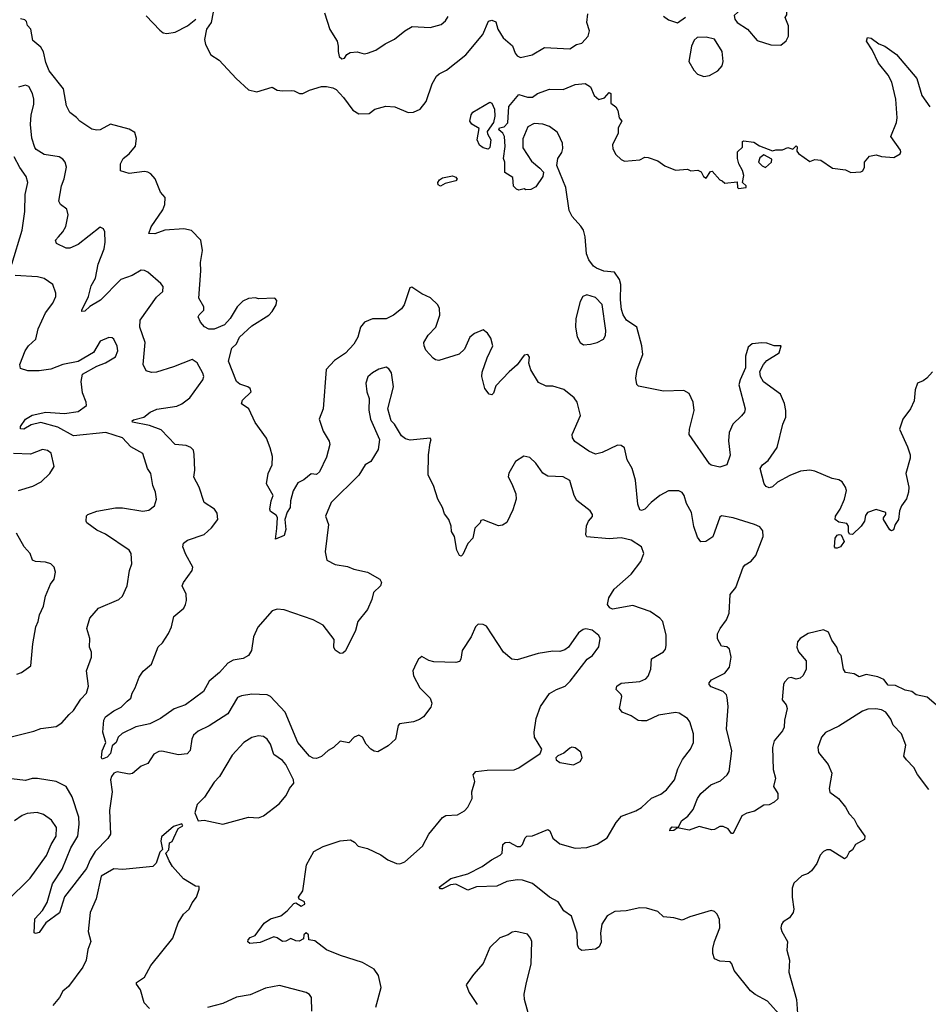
# Model space of a CAD drawing. Extents: x 2293139 to 2515392, y 824115 to 1006937.
# Tile 258 of 417: x 2357411 to 2362751, y 953726 to 959511. Entities that reach past the tile are written whole.
import ezdxf

# ---------------------------------------------------------------- set-up
doc = ezdxf.new("R2010")
doc.units = 0

msp = doc.modelspace()

# ---------------------------------------------------------------- linework, layer by layer
at = {"layer": '0CON10XD'}
for points in [[(2361885, 959362.5), (2361915, 959387.5), (2361930, 959415), (2361928.8, 959475), (2361910, 959525), (2361919.3, 959540.7), (2361920, 959575), (2361906.2, 959605), (2361845, 959655.8), (2361825, 959663.8), (2361815, 959661.2), (2361766.7, 959625), (2361715, 959596.7), (2361675, 959593.8), (2361610, 959535), (2361613.3, 959515), (2361626.7, 959495), (2361688.8, 959455), (2361745, 959388), (2361825, 959363.3), (2361885, 959362.5)], [(2358549.2, 959555), (2358535.6, 959495), (2358509.2, 959455), (2358497.5, 959395), (2358504, 959365), (2358534, 959305), (2358582.7, 959272.7), (2358684, 959165), (2358755, 959100), (2358805, 959086.7), (2358895, 959113.8), (2358925, 959096.2), (2358955, 959094), (2359006.1, 959096.1), (2359025, 959093.3), (2359055, 959077.5), (2359075, 959076.7), (2359115, 959096.7), (2359185, 959119.4), (2359215, 959119.1), (2359251.8, 959111.8), (2359271.1, 959101.1), (2359314.4, 959055), (2359369.1, 958979.1), (2359405, 958957.5), (2359465, 958960.8), (2359497.5, 958985), (2359562.9, 959002.9), (2359615, 958998.8), (2359695, 958965.7), (2359725, 958968.6), (2359764.5, 958985.5), (2359799.4, 959030.6), (2359834.3, 959135), (2359861.3, 959178.7), (2359876.9, 959193.1), (2359920, 959215), (2360032.5, 959305), (2360132.9, 959425), (2360166.9, 959503.1), (2360185, 959508.1), (2360209.5, 959499.5), (2360221.5, 959455), (2360252.2, 959405), (2360307.9, 959357.9), (2360324, 959314), (2360335, 959298.8), (2360355, 959289.2), (2360423.8, 959305), (2360495, 959347.9), (2360645, 959340), (2360682.5, 959365), (2360715, 959373.8), (2360751.4, 959415), (2360760, 959445), (2360744.5, 959494.5), (2360750.5, 959545)], [(2359202, 959552), (2359234.4, 959454.4), (2359276, 959385), (2359283.8, 959355), (2359282, 959325), (2359289.2, 959295), (2359305, 959281.4), (2359320, 959285), (2359333.8, 959306.2), (2359352.5, 959317.5), (2359395, 959322), (2359435, 959310), (2359455, 959314), (2359505, 959332.9), (2359559.8, 959370.2), (2359613.1, 959396.9), (2359675, 959446), (2359718.3, 959471.7), (2359824.1, 959465.9), (2359887.6, 959482.4), (2359914, 959505), (2359930.2, 959529.8)], [(2360287.9, 957442.1), (2360209.5, 957360.5), (2360195, 957317.5), (2360185, 957307.5), (2360170.5, 957310.5), (2360144.2, 957345), (2360127.5, 957415), (2360129.1, 957440.9), (2360158, 957525), (2360191.4, 957595), (2360179.7, 957639.7), (2360159.7, 957669.7), (2360135, 957688.8), (2360085, 957667.5), (2360056.7, 957645), (2360025, 957576.2), (2359993.2, 957546.8), (2359875, 957509.4), (2359855, 957512), (2359842.1, 957522.1), (2359798.8, 957568.8), (2359788, 957595), (2359787.1, 957615), (2359811.7, 957658.3), (2359857.1, 957705), (2359880, 957775), (2359878.1, 957815), (2359868.6, 957835), (2359825, 957877.8), (2359775, 957901.4), (2359715, 957940), (2359704, 957935), (2359671.1, 957835), (2359655, 957813.1), (2359607.1, 957775), (2359565, 957752.7), (2359485, 957753.8), (2359438.1, 957735), (2359413.8, 957705), (2359399.2, 957645), (2359375.4, 957605), (2359325, 957552.1), (2359261.3, 957508.7), (2359212.5, 957455), (2359195.6, 957225), (2359171.4, 957165), (2359194.2, 957094.2), (2359230, 957035), (2359234, 957015), (2359215, 956940), (2359173.3, 956855), (2359155, 956840), (2359125, 956843.3), (2359082, 956808), (2359045, 956790), (2359017.6, 956742.4), (2359002.1, 956685), (2359001.2, 956645), (2358983, 956617), (2358970, 956575), (2358975.4, 956515), (2358965, 956481.2), (2358915, 956460), (2358921.7, 956521.7), (2358927, 956587), (2358919.3, 956599.3), (2358885, 956622.5), (2358881.2, 956635), (2358888.8, 956685), (2358901.2, 956715), (2358862.3, 956785), (2358870.6, 956845), (2358895.8, 956895), (2358896.5, 956945), (2358883.3, 956995), (2358862.1, 957052.1), (2358794.4, 957144.4), (2358757.1, 957225), (2358713.8, 957255), (2358720, 957275), (2358771.2, 957325), (2358766, 957345), (2358752.5, 957355), (2358705, 957369.2), (2358686, 957385), (2358638, 957505), (2358658.3, 957581.7), (2358685, 957607.5), (2358703.8, 957645), (2358775, 957712), (2358875, 957774.3), (2358895, 957795.8), (2358917.5, 957835), (2358921.9, 957861.9), (2358910, 957875), (2358815, 957872.1), (2358796.4, 957876.4), (2358755, 957873.6), (2358722.9, 957857.1), (2358690, 957825), (2358648.1, 957755), (2358615, 957719.2), (2358553.6, 957693.6), (2358523.6, 957693.6), (2358497, 957707), (2358473.3, 957735), (2358460, 957765), (2358465, 957777.5), (2358493.3, 957805), (2358493.3, 957825), (2358464.3, 957875), (2358476.5, 958035), (2358474.6, 958085), (2358485.4, 958155), (2358476.7, 958216.7), (2358421.7, 958271.7), (2358375, 958282.9), (2358265, 958274), (2358205, 958253.8), (2358170, 958255), (2358184.2, 958295), (2358253.3, 958395), (2358264.4, 958425), (2358265.7, 958465.7), (2358238.8, 958498.8), (2358206.6, 958576.6), (2358181.2, 958605), (2358165, 958615.8), (2358145, 958619.2), (2358055, 958607.5), (2358003.6, 958623.6), (2358003.8, 958665), (2358018.8, 958695), (2358055, 958724), (2358092.1, 958767.9), (2358097.2, 958812.8), (2358088, 958848), (2358055, 958867.6), (2357945, 958897.7), (2357885, 958864.5), (2357865, 958861.9), (2357835, 958868.6), (2357765, 958914.3), (2357745, 958937.5), (2357706, 958965), (2357685.7, 959005), (2357669.2, 959105), (2357585, 959211.4), (2357565, 959258.8), (2357551.7, 959321.7), (2357535, 959350), (2357489.1, 959389.1), (2357476.7, 959455), (2357457.5, 959477.5), (2357450.7, 959500.7), (2357440.7, 959510.7), (2357415, 959516.7)], [(2358155, 959534), (2358235, 959448.8), (2358254.4, 959434.4), (2358275, 959429.2), (2358325, 959437.5), (2358398, 959475), (2358446.7, 959515)], [(2361195, 959531.2), (2361225, 959510), (2361277, 959493), (2361323.6, 959526.4)], [(2361653, 957183), (2361601.9, 957135), (2361580.9, 957085), (2361576.4, 957036.4), (2361586.8, 956953.2), (2361566.2, 956895), (2361525, 956882), (2361475, 956894.3), (2361465, 956902), (2361346.2, 957075), (2361347.1, 957105), (2361375.4, 957215), (2361369.6, 957265), (2361346.4, 957315), (2361315, 957333.2), (2361195, 957328.9), (2361047.5, 957357.5), (2361037.8, 957367.8), (2361031.8, 957405), (2361040, 957455), (2361072.7, 957545), (2361067.5, 957595), (2361037.8, 957705), (2360976.6, 957746.6), (2360956.9, 957776.9), (2360948.1, 957808.1), (2360941.4, 957865), (2360944.8, 957955), (2360936.1, 957985), (2360907.3, 958027.3), (2360845, 958033.1), (2360801, 958051), (2360783.4, 958063.4), (2360755, 958100.4), (2360741.9, 958135), (2360734.3, 958235), (2360724, 958274), (2360709, 958299), (2360657.8, 958355), (2360640.3, 958390.3), (2360621.2, 958525), (2360567.9, 958655), (2360572.9, 958695), (2360598.1, 958731.9), (2360604, 958755), (2360601.8, 958785), (2360577.6, 958837.6), (2360569.9, 958849.9), (2360525, 958883.3), (2360485, 958897.8), (2360435, 958901.5), (2360397.4, 958882.6), (2360368.5, 958811.5), (2360368.5, 958758.5), (2360419.5, 958679.5), (2360467.9, 958637.9), (2360488.6, 958615), (2360485, 958590), (2360445, 958530), (2360415, 958514), (2360385, 958512.5), (2360375, 958517.5), (2360345, 958510), (2360330, 958515), (2360313, 958533), (2360310, 958585), (2360263, 958613), (2360262.5, 958675), (2360253.8, 958695), (2360263.6, 958766.4), (2360260, 958825), (2360250.6, 958845), (2360226.9, 958865), (2360230.8, 958875), (2360257.4, 958882.6), (2360280, 958905), (2360285, 959001.2), (2360345, 959072.5), (2360395, 959056.5), (2360425, 959056.5), (2360455, 959077.5), (2360525, 959102.5), (2360605, 959101.9), (2360675, 959130), (2360735, 959135.6), (2360765, 959116), (2360788.1, 959065), (2360815, 959042), (2360848.3, 959051.7), (2360875, 959082.5), (2360885, 959077.5), (2360885, 959020), (2360915, 959000), (2360927, 958977), (2360933.8, 958935), (2360950, 958915), (2360928, 958875), (2360928, 958845), (2360894.5, 958775.5), (2360897.5, 958752.5), (2360915, 958719.2), (2360945, 958690), (2360965, 958680.8), (2361055, 958688), (2361085, 958703.8), (2361105, 958702), (2361161.7, 958681.7), (2361201.7, 958651.7), (2361265, 958627.5), (2361335, 958632.5), (2361355, 958622.5), (2361397, 958627), (2361416.4, 958616.4), (2361430.7, 958590.7), (2361445, 958580), (2361470.7, 958619.3), (2361481.7, 958621.7), (2361525, 958570), (2361540, 958565), (2361555, 958550), (2361628.3, 958558.3), (2361630, 958525), (2361635, 958520), (2361680, 958525), (2361680, 958535), (2361660, 958555), (2361667.5, 958595), (2361660, 958625), (2361636.7, 958665), (2361630, 958695), (2361630, 958735), (2361658.3, 958761.7), (2361660, 958795), (2361665, 958800), (2361725, 958792.5), (2361759.3, 958769.3), (2361835, 958740), (2361855, 958747.5), (2361895, 958747.5), (2361925, 958760), (2361955, 958750), (2361975, 958770), (2361980, 958765), (2361978.3, 958738.3), (2361987.5, 958725), (2362055, 958677.5), (2362085, 958690), (2362120, 958685), (2362188.3, 958638.3), (2362265, 958630), (2362295, 958612.5), (2362355, 958617.5), (2362366.4, 958623.6), (2362376.7, 958645), (2362376.7, 958675), (2362405, 958710), (2362445, 958717.5), (2362475, 958707.5), (2362547.7, 958702.3), (2362585, 958722.5), (2362590, 958735), (2362586.7, 958745), (2362530, 958825), (2362563.4, 958906.6), (2362568.9, 958935), (2362559.4, 959045), (2362536.7, 959145), (2362514.7, 959184.7), (2362459.2, 959255), (2362421.2, 959335), (2362387.5, 959385), (2362393.6, 959406.4), (2362415, 959403.3), (2362460.3, 959370.3), (2362495.8, 959355.8), (2362565, 959305.8), (2362684.4, 959165), (2362713.1, 959065), (2362759.8, 958999.8)], [(2361431.7, 959178.3), (2361465, 959183.8), (2361515, 959210), (2361539.5, 959240.5), (2361546, 959265), (2361538.8, 959325), (2361495, 959396.2), (2361445, 959408.8), (2361393, 959407), (2361375, 959390), (2361358.8, 959355), (2361342.9, 959265), (2361372.9, 959215), (2361395, 959191.4), (2361431.7, 959178.3)], [(2358042.9, 955507.1), (2358065.2, 955524.8), (2358072.5, 955555), (2358090.8, 955585), (2358112.6, 955647.4), (2358137, 955683), (2358185.8, 955724.2), (2358224.3, 955825.7), (2358250.3, 955849.7), (2358286, 955905), (2358302.5, 955945), (2358316.7, 956005), (2358375, 956053.8), (2358386, 956075), (2358391.7, 956098.3), (2358390, 956135), (2358366, 956185), (2358372.9, 956205), (2358425.7, 956274.3), (2358428.8, 956295), (2358388.3, 956368.3), (2358370, 956415), (2358374, 956435), (2358397, 956453), (2358495, 956486.9), (2358537.5, 956525), (2358576.2, 956575), (2358571.7, 956611.7), (2358556.2, 956635), (2358496, 956675), (2358465.6, 956765), (2358435, 956823.8), (2358440.5, 956865), (2358437.1, 956957.1), (2358432, 956982), (2358417.3, 956997.3), (2358388.9, 957008.9), (2358325, 957015.8), (2358242.3, 957102.3), (2358175, 957127.1), (2358075, 957147.5), (2358072, 957155), (2358079.7, 957160.3), (2358140, 957175), (2358177.5, 957205), (2358217.5, 957222.5), (2358335, 957240), (2358365, 957253.5), (2358410.5, 957289.5), (2358487.3, 957395), (2358492.8, 957415), (2358488.1, 957435), (2358454.5, 957495), (2358425, 957515.3), (2358315, 957471.3), (2358215, 957441.2), (2358185, 957439.3), (2358155, 957448.9), (2358137.3, 957485), (2358148.2, 957615), (2358116.9, 957705), (2358120, 957745), (2358215, 957881.5), (2358252.7, 957915), (2358253.5, 957943.5), (2358240.7, 957960.7), (2358165, 958027.5), (2358145, 958038), (2358125, 958040), (2358072.4, 958007.6), (2358004.7, 957985.3), (2357886.2, 957863.8), (2357823.2, 957826.8), (2357795, 957799.4), (2357777, 957797), (2357776, 957805), (2357816.2, 957885), (2357832.2, 957947.8), (2357857.4, 957992.6), (2357872, 958075), (2357907.7, 958165), (2357913.3, 958205), (2357911.2, 958265), (2357903, 958283), (2357885, 958292.5), (2357755, 958190), (2357705, 958168), (2357685, 958168), (2357627, 958197), (2357622.5, 958215), (2357638.8, 958235), (2357665.4, 958264.6), (2357683.3, 958296.7), (2357696.5, 958365), (2357688, 958398), (2357652, 958425), (2357641.4, 958445), (2357656.5, 958535), (2357673.4, 958576.6), (2357685.5, 958645), (2357677.5, 958675), (2357665, 958692), (2357643.3, 958705), (2357555, 958718.5), (2357508.2, 958748.2), (2357500.1, 958760.1), (2357481.8, 958815), (2357474.8, 958895), (2357478.3, 958951.7), (2357493.9, 959013.9), (2357494.7, 959045), (2357487.2, 959077.2), (2357465, 959118), (2357445, 959125.6), (2357405, 959113.8)], [(2360165, 958750), (2360135, 958757.5), (2360113.8, 958773.8), (2360098.8, 958805), (2360111.7, 958871.7), (2360067.7, 958897.7), (2360056.2, 958915), (2360065, 958952.5), (2360075, 958968), (2360175, 959027.5), (2360185, 959020), (2360200.6, 958985), (2360204.4, 958945), (2360195, 958906.7), (2360158, 958855), (2360159.7, 958839.7), (2360180, 958805), (2360175, 958760), (2360165, 958750)], [(2357365.4, 958075), (2357425.5, 958275), (2357441.8, 958385), (2357443.8, 958485), (2357458.8, 958555), (2357450.2, 958590.2), (2357412.1, 958642.1), (2357378.8, 958705)], [(2361795, 958642.5), (2361830, 958675), (2361831.7, 958691.7), (2361785, 958716.7), (2361760.7, 958699.3), (2361753.3, 958675), (2361775, 958652.5), (2361795, 958642.5)], [(2359885, 958534), (2359870.8, 958540.8), (2359868.8, 958555), (2359878.8, 958571.2), (2359895, 958581.2), (2359955, 958594), (2359975, 958586.2), (2359981.2, 958575), (2359975, 958564.3), (2359911.7, 958548.3), (2359885, 958534)], [(2357315, 955286), (2357495, 955330.9), (2357535, 955346.2), (2357625, 955358.9), (2357659.5, 955380.5), (2357701.2, 955428.8), (2357728.1, 955451.9), (2357770.2, 955519.8), (2357804, 955555), (2357815.8, 955595), (2357804, 955685), (2357833.3, 955765), (2357833.3, 955795), (2357821.2, 955825), (2357823.3, 955875), (2357806.2, 955935), (2357823.3, 955995), (2357875, 956053.3), (2357993.8, 956105), (2358015.6, 956125), (2358043.5, 956185), (2358055.7, 956274.3), (2358070, 956315), (2358065.9, 956374.1), (2358055, 956394), (2357915, 956487.8), (2357865, 956511.4), (2357806.7, 956555), (2357801.2, 956565), (2357804.1, 956595.9), (2357812.5, 956605), (2357865, 956624.3), (2357975, 956642.5), (2358015, 956643.3), (2358135, 956623.1), (2358170.2, 956629.8), (2358203.1, 956655), (2358214.5, 956695), (2358209.4, 956735), (2358193.1, 956775), (2358182.5, 956845), (2358162.9, 956875), (2358135, 956962), (2358065, 957002.5), (2358015, 957054.5), (2357916.8, 957086.8), (2357726.8, 957066.8), (2357635, 957118.1), (2357535, 957144.8), (2357478.7, 957131.3), (2357436.2, 957105), (2357415, 957107.5), (2357415, 957121.4), (2357445.3, 957165), (2357485, 957187.6), (2357564.4, 957205.6), (2357675, 957197.6), (2357755, 957208.9), (2357803.8, 957245), (2357802, 957265), (2357779.4, 957319.4), (2357772.9, 957385), (2357781.2, 957428.8), (2357865, 957476.2), (2357915.5, 957494.5), (2357975, 957531.2), (2357987.5, 957565), (2357985, 957592.5), (2357963.8, 957635), (2357955, 957642), (2357935, 957643.8), (2357885, 957623.3), (2357844.2, 957555.8), (2357755, 957503.8), (2357665, 957486.2), (2357595, 957458.5), (2357525, 957447.5), (2357458.6, 957448.6), (2357415, 957462), (2357412.5, 957485), (2357443.1, 957565), (2357462.9, 957595), (2357506.9, 957635), (2357520.6, 957695), (2357562, 957788), (2357605.7, 957845), (2357624.2, 957885), (2357624.1, 957904.1), (2357606.2, 957955), (2357555, 957990.6), (2357515, 957999.5), (2357385, 958009.1)], [(2360725, 957600), (2360765, 957604.4), (2360805, 957614.4), (2360842.5, 957635), (2360853.3, 957655), (2360856.2, 957685), (2360835, 957838.8), (2360795, 957879.2), (2360744.4, 957895.6), (2360721.2, 957885), (2360704.3, 957855), (2360678.6, 957755), (2360678.1, 957705), (2360687.3, 957647.3), (2360705, 957613.8), (2360725, 957600)], [(2362775, 957442.5), (2362742.5, 957405), (2362720.7, 957389.3), (2362687.5, 957375), (2362673.9, 957336.1), (2362667.7, 957272.3), (2362646.7, 957225), (2362602, 957165), (2362582, 957105), (2362629.3, 957000.7), (2362644, 956955), (2362643.8, 956935), (2362618.6, 956845), (2362635.6, 956765), (2362634.3, 956735), (2362623, 956697), (2362593.8, 956655), (2362581.2, 956625), (2362575.9, 956574.1), (2362556.7, 956545), (2362546.1, 956513.9), (2362535, 956507.5), (2362523.9, 956513.9), (2362487.5, 956575), (2362486.7, 956585), (2362502, 956605), (2362501.2, 956615), (2362445, 956633.3), (2362394.1, 956615.9), (2362382.7, 956597.3), (2362376.7, 956565), (2362355.8, 956535), (2362305, 956485.8), (2362288.6, 956488.6), (2362282.2, 956502.2), (2362282, 956535), (2362271.7, 956551.7), (2362225, 956558.8), (2362204, 956575), (2362206, 956595), (2362232.2, 956635), (2362258.9, 956695), (2362270, 956745), (2362264.5, 956764.5), (2362243.8, 956795), (2362225, 956808), (2362185, 956815.7), (2362085, 956859.4), (2362055, 956864.4), (2362000.7, 956859.3), (2361937, 956833), (2361865.6, 956794.4), (2361835, 956766.2), (2361815, 956761.2), (2361798.3, 956768.3), (2361786.2, 956785), (2361762.5, 956875), (2361776.2, 956895), (2361809.4, 956920.6), (2361862.2, 956997.8), (2361895.3, 957135), (2361913.2, 957175), (2361914.6, 957215), (2361906.7, 957256.7), (2361881.9, 957311.9), (2361783.2, 957383.2), (2361764.6, 957415), (2361760.4, 957445), (2361781.5, 957485), (2361801.5, 957508.5), (2361875, 957554.5), (2361885.3, 957595), (2361845.3, 957594.7), (2361801.1, 957611.1), (2361773.4, 957613.4), (2361715, 957607.6), (2361691.9, 957588.1), (2361677.3, 957535), (2361676.7, 957465), (2361644.4, 957395), (2361638.1, 957365), (2361675.3, 957225), (2361671.5, 957205), (2361653, 957183)], [(2362798, 955485), (2362745, 955530), (2362680, 955545), (2362653.3, 955563.3), (2362615, 955572.7), (2362558.9, 955598.9), (2362515, 955601.9), (2362489.2, 955635), (2362455, 955650.5), (2362385, 955663.8), (2362345, 955650), (2362315, 955668), (2362265, 955676), (2362252.9, 955695), (2362238.8, 955775), (2362223.5, 955793.5), (2362214.2, 955825), (2362184, 955865), (2362165, 955912.5), (2362135.9, 955925.9), (2362045, 955905.6), (2361998, 955875), (2361981.4, 955855), (2361978, 955825), (2361987.3, 955797.3), (2362032.5, 955745), (2362033.3, 955695), (2362015, 955657.5), (2361997.3, 955642.7), (2361975, 955636.7), (2361945, 955646.2), (2361928.3, 955641.7), (2361905, 955618.8), (2361900, 955605), (2361891.2, 955515), (2361915.7, 955485.7), (2361920.8, 955465), (2361906, 955395), (2361904.4, 955355), (2361895, 955333.8), (2361845.7, 955275), (2361835.7, 955235), (2361838.8, 955105), (2361852.5, 955055), (2361842, 955005), (2361866.2, 954965), (2361865.8, 954934.2), (2361845.8, 954914.2), (2361815, 954898.8), (2361785, 954896.2), (2361729.5, 954860.5), (2361685, 954848.8), (2361655, 954833.3), (2361605, 954730), (2361595, 954730), (2361575, 954756.7), (2361545, 954771.2), (2361525, 954770), (2361495, 954752.5), (2361478.3, 954751.7), (2361405, 954770), (2361345, 954750), (2361276.4, 954763.6), (2361255, 954746.7), (2361232.5, 954745), (2361233.3, 954755), (2361245, 954768), (2361282.5, 954767.5), (2361300.6, 954805), (2361338.5, 954831.5), (2361369.4, 954870.6), (2361395, 954936.2), (2361414.2, 954965), (2361472.5, 955015), (2361530.4, 955039.6), (2361568.5, 955075), (2361580, 955095), (2361595.6, 955215), (2361564.6, 955345), (2361574.5, 955475), (2361569.5, 955529.5), (2361564.4, 955545), (2361545, 955564.4), (2361475, 955590.8), (2361463.3, 955605), (2361464, 955616), (2361477.3, 955632.7), (2361555, 955672.5), (2361582.4, 955707.6), (2361591.5, 955765), (2361582.1, 955812.1), (2361567.3, 955827.3), (2361535, 955831.2), (2361513, 955873), (2361512.7, 955902.7), (2361527.3, 955935), (2361565.7, 955984.3), (2361581.6, 956025), (2361586.3, 956133.7), (2361620, 956175), (2361662, 956295), (2361675, 956309.2), (2361710.5, 956329.5), (2361736.4, 956363.6), (2361779.6, 956475), (2361777.7, 956507.7), (2361760.8, 956530.8), (2361730, 956545), (2361605, 956585.3), (2361535, 956596.2), (2361525, 956587.5), (2361485, 956473.8), (2361443.9, 956446.1), (2361415, 956443.3), (2361395, 956470), (2361372.7, 956532.7), (2361360, 956615), (2361329.3, 956669.3), (2361317.1, 956715), (2361304.2, 956734.2), (2361285, 956742.5), (2361225, 956743.5), (2361172.5, 956715), (2361122.2, 956675), (2361085, 956635.5), (2361065, 956628.1), (2361055, 956631.2), (2361043.8, 956663.8), (2361029.5, 956805), (2361010, 956875), (2360981.4, 956925), (2360965.7, 956995.7), (2360945, 957010), (2360925, 957011.9), (2360835, 956968), (2360795, 956958), (2360755, 956976), (2360673.9, 957033.9), (2360660.6, 957055), (2360658.1, 957075), (2360706.9, 957185), (2360687.5, 957265), (2360669.1, 957289.1), (2360608.5, 957338.5), (2360545, 957358), (2360505, 957357.1), (2360460.2, 957380.2), (2360415, 957453.3), (2360403, 957493), (2360407.7, 957527.7), (2360397.5, 957545), (2360375, 957540), (2360335, 957483.8), (2360287.9, 957442.1)], [(2361890.3, 953650.3), (2361806.2, 953745), (2361733.8, 953783.8), (2361705.5, 953805.5), (2361610.8, 953925), (2361596, 953965), (2361586.7, 953975), (2361525, 953978.8), (2361494.4, 953994.4), (2361484.5, 954024.5), (2361484.5, 954054.5), (2361493.8, 954095), (2361526.5, 954175), (2361523.1, 954225), (2361510, 954255), (2361495, 954272), (2361475, 954278), (2361435, 954265.7), (2361349.5, 954240.5), (2361305, 954220.8), (2361255, 954234.2), (2361195, 954240), (2361161.3, 954271.3), (2361095, 954291.1), (2361055, 954292.2), (2360975, 954276.2), (2360908.3, 954271.7), (2360863.9, 954246.1), (2360832, 954198), (2360824.5, 954145), (2360828.8, 954091.2), (2360816.8, 954063.2), (2360795, 954050.8), (2360715, 954042.9), (2360697.1, 954055), (2360688.9, 954075), (2360686.7, 954145), (2360654.3, 954244.3), (2360609.4, 954275), (2360575, 954328.8), (2360525, 954356), (2360425.5, 954435.5), (2360365.5, 954455.5), (2360335, 954457.5), (2360275, 954447.5), (2360215, 954420.8), (2360096, 954416), (2360045, 954396), (2359975, 954432.8), (2359942.5, 954427.5), (2359895, 954403.8), (2359884, 954404), (2359876.7, 954415), (2359945, 954465.3), (2360045, 954491.9), (2360128.6, 954535), (2360184.2, 954575.8), (2360235, 954601.9), (2360247.5, 954615), (2360251.4, 954665), (2360265, 954677.5), (2360288.3, 954678.3), (2360335, 954653.8), (2360355, 954654), (2360365.8, 954665), (2360381.2, 954705), (2360392.5, 954715), (2360425, 954716), (2360515, 954753.3), (2360526.2, 954745), (2360545, 954702), (2360585, 954670), (2360675, 954643.1), (2360745, 954646.9), (2360805, 954668.1), (2360864, 954705), (2360916.7, 954795), (2360948.9, 954831.1), (2361032.5, 954862.5), (2361065, 954883.1), (2361125, 954937.1), (2361179.3, 954960.7), (2361213, 954987), (2361259.4, 955045), (2361279.8, 955110.2), (2361305.5, 955165), (2361352.5, 955225), (2361370.8, 955265), (2361370.8, 955315), (2361349.2, 955385), (2361335, 955406), (2361287.2, 955437.2), (2361265, 955441.1), (2361165.6, 955425.6), (2361095, 955392.5), (2361065, 955390.9), (2361045, 955394.5), (2361005, 955420.6), (2360952.7, 955442.7), (2360935.8, 955465), (2360949.4, 955535), (2360946.8, 955546.8), (2360917.3, 955575), (2360920, 955595), (2360945, 955612.1), (2361055, 955623.3), (2361091.5, 955638.5), (2361105.3, 955654.7), (2361120.9, 955695), (2361123.6, 955756.4), (2361195, 955798), (2361206.8, 955813.2), (2361211.4, 955835), (2361210, 955895), (2361190, 955975), (2361172.9, 955995), (2361117.1, 956035), (2361015, 956069.6), (2360895, 956048), (2360880, 956055), (2360866.2, 956075), (2360874, 956115), (2360905.7, 956165), (2361005, 956254.3), (2361061.2, 956328.8), (2361078.8, 956375), (2361066, 956415), (2361005, 956454), (2360945, 956467.5), (2360875, 956461.1), (2360743.3, 956473.3), (2360738.8, 956485), (2360743, 956537), (2360754.3, 956565.7), (2360777.1, 956592.9), (2360778, 956605), (2360764, 956625), (2360685.5, 956685.5), (2360670.6, 956715), (2360644.1, 956804.1), (2360605.7, 956825.7), (2360515, 956829.4), (2360485, 956846), (2360445.4, 956905.4), (2360409.1, 956939.1), (2360373.2, 956946.8), (2360324.2, 956915), (2360285, 956846.7), (2360282, 956825), (2360304, 956785), (2360326, 956725), (2360328.8, 956695), (2360309.5, 956630.5), (2360273.6, 956556.4), (2360249.5, 956540.5), (2360225, 956538), (2360135, 956572.5), (2360121.7, 956568.3), (2360117.5, 956555), (2360085.8, 956524.2), (2360074, 956465), (2360045, 956433.3), (2360015, 956370), (2360005, 956360), (2359995, 956362.5), (2359980, 956395), (2359966.9, 956475), (2359949.2, 956505), (2359947.1, 956535), (2359933.9, 956573.9), (2359908.3, 956608.3), (2359895.9, 956645.9), (2359869.2, 956695), (2359842.2, 956775), (2359811.8, 956835), (2359814.5, 956955), (2359824, 957025), (2359830, 957045), (2359823.3, 957053.3), (2359705, 957040.6), (2359679.1, 957049.1), (2359655.6, 957065.6), (2359613.3, 957135), (2359594.3, 957154.3), (2359574.2, 957225), (2359608.6, 957355), (2359596.3, 957436.3), (2359579.7, 957459.7), (2359565, 957468.8), (2359522.7, 957457.3), (2359485, 957436.2), (2359457.7, 957412.3), (2359446.1, 957376.1), (2359452, 957325), (2359465.9, 957285.9), (2359463.6, 957216.4), (2359473.8, 957165), (2359526, 957045), (2359518.6, 956985), (2359475, 956916.2), (2359441.2, 956895), (2359404.3, 956835), (2359241.5, 956675), (2359207.5, 956595), (2359225.5, 956545.5), (2359205.5, 956385), (2359216.3, 956336.3), (2359265, 956309.4), (2359337.6, 956297.6), (2359375, 956283.1), (2359455, 956265.8), (2359527.5, 956225), (2359536.7, 956205), (2359532.5, 956185), (2359490, 956145), (2359480, 956105), (2359454.3, 956045), (2359399.2, 955975), (2359385, 955923.3), (2359325, 955803.3), (2359310.7, 955789.3), (2359295, 955786.7), (2359266.1, 955806.1), (2359256.7, 955825), (2359259.1, 955869.1), (2359194.4, 955954.4), (2359135, 955985.6), (2358965, 956043.1), (2358925, 956048.2), (2358895, 956038.9), (2358811.7, 955941.7), (2358786.2, 955885), (2358773.3, 955805), (2358755, 955775.7), (2358725, 955757.8), (2358665, 955747.3), (2358635, 955730), (2358584.6, 955675), (2358524.4, 955625), (2358492, 955565), (2358385.7, 955485), (2358318.6, 955461.4), (2358238.8, 955405), (2358176.7, 955375), (2358093.3, 955356.7), (2358013.4, 955316.6), (2357990, 955295), (2357978.8, 955265), (2357955.6, 955244.4), (2357945, 955200), (2357925, 955177.5), (2357895, 955167.5), (2357891.2, 955175), (2357896.2, 955215), (2357916.9, 955265), (2357900.7, 955325), (2357905.3, 955395), (2357916.4, 955415), (2357965, 955450.3), (2358008.5, 955471.5), (2358042.9, 955507.1)], [(2357405, 956744.4), (2357488.7, 956771.3), (2357536.7, 956795), (2357588, 956845), (2357613.8, 956886.2), (2357595.7, 956965), (2357575, 956980), (2357545, 956985.6), (2357475, 956959.1), (2357375, 956961.7)], [(2357395, 955666.2), (2357422.5, 955675), (2357475.8, 955714.2), (2357488.1, 955845), (2357506.4, 955945), (2357519.6, 955975), (2357526.7, 956015), (2357551.8, 956065), (2357562.1, 956125), (2357592.7, 956195), (2357614.4, 956225), (2357622.5, 956265), (2357614.2, 956295), (2357595, 956314.2), (2357563.2, 956323.2), (2357505, 956327.5), (2357485.8, 956335.8), (2357472, 956375), (2357438, 956415), (2357393.3, 956495)], [(2362215, 956405.6), (2362205, 956406.2), (2362200.6, 956415), (2362204.5, 956465.5), (2362215, 956482.5), (2362227.1, 956487.1), (2362238.8, 956485), (2362255.6, 956445.6), (2362235, 956414.5), (2362215, 956405.6)], [(2359534.4, 954604.4), (2359575.6, 954575.6), (2359625, 954554), (2359645, 954552), (2359675, 954563.8), (2359778, 954655), (2359816.2, 954725), (2359895, 954823.3), (2359915, 954836.2), (2359985, 954838.8), (2360025, 954863.3), (2360045.8, 954884.2), (2360070, 954935), (2360069.2, 954975), (2360085.8, 955035), (2360076.2, 955075), (2360092.5, 955095), (2360157.7, 955102.3), (2360316.8, 955103.2), (2360343.8, 955115), (2360470, 955200), (2360480, 955225), (2360435.8, 955295), (2360434.3, 955325), (2360447.1, 955405), (2360471.5, 955475), (2360525, 955551.9), (2360565, 955575.7), (2360617.5, 955595), (2360646.7, 955625), (2360746.1, 955753.9), (2360776.7, 955775), (2360813.9, 955826.1), (2360823.3, 955875), (2360814.1, 955894.1), (2360775, 955924), (2360737.7, 955932.3), (2360721.7, 955928.3), (2360695, 955909.2), (2360635.8, 955825), (2360615, 955809.2), (2360585, 955800), (2360545, 955800.6), (2360457.7, 955787.7), (2360335, 955750), (2360303.8, 955755), (2360255, 955796), (2360155, 955947.5), (2360135, 955957.8), (2360105, 955958.8), (2360090, 955945), (2360063.8, 955885), (2360010.8, 955805), (2360004, 955755), (2359995, 955741.2), (2359974.1, 955734.1), (2359845, 955737.5), (2359815, 955745.7), (2359775, 955768.9), (2359755, 955754.3), (2359741.1, 955728.9), (2359722.1, 955685), (2359725, 955656.7), (2359762.2, 955585), (2359824.3, 955525), (2359832.9, 955495), (2359827.6, 955472.4), (2359785, 955416), (2359760.6, 955399.4), (2359725, 955385.5), (2359643.8, 955375), (2359635.8, 955364.2), (2359620, 955285), (2359576.2, 955245), (2359515, 955210), (2359495, 955212.9), (2359474.5, 955224.5), (2359448, 955255), (2359425, 955296.7), (2359405, 955307.1), (2359377.1, 955295), (2359345, 955262.9), (2359295, 955272.5), (2359255.8, 955234.2), (2359225, 955217.7), (2359185, 955182.2), (2359155, 955170.9), (2359135, 955173.3), (2359114.5, 955185), (2359045.6, 955265), (2358971.9, 955441.9), (2358885, 955534.2), (2358866.1, 955543.9), (2358775, 955549.4), (2358715, 955539.2), (2358692.1, 955527.9), (2358635, 955432.5), (2358525, 955362.5), (2358459.8, 955330.2), (2358432.2, 955307.8), (2358421.9, 955285), (2358412.4, 955217.6), (2358395, 955197.5), (2358345, 955191.8), (2358245.6, 955214.4), (2358228, 955212), (2358199.2, 955195), (2358165, 955142), (2358125, 955126), (2358075, 955083.1), (2358055, 955078.9), (2357985, 955091.5), (2357964.4, 955085), (2357950.6, 955065), (2357945.7, 955044.3), (2357954.3, 954975), (2357938.5, 954865), (2357945.5, 954725), (2357929.6, 954700.4), (2357855, 954623.5), (2357824.8, 954575.2), (2357803.9, 954525), (2357675, 954358.1), (2357645, 954262.9), (2357565.8, 954205), (2357525, 954148.6), (2357505, 954142), (2357496.1, 954146.1), (2357500.9, 954229.1), (2357545, 954277.5), (2357573.3, 954325), (2357604.6, 954435), (2357660.4, 954519.6), (2357712.7, 954645), (2357752.9, 954715), (2357761.2, 954785), (2357758.3, 954825), (2357720, 954945), (2357685, 955006.9), (2357625, 955034.6), (2357515, 955053.1), (2357485, 955052.3), (2357445, 955041.8), (2357295, 955059.1)], [(2362755, 954988.6), (2362686.6, 955076.6), (2362665, 955118), (2362622.1, 955162.1), (2362608, 955185), (2362618.8, 955248.8), (2362593.3, 955315), (2362545.4, 955365.4), (2362530.9, 955400.9), (2362501.9, 955441.9), (2362475, 955457.2), (2362441.7, 955461.7), (2362395, 955460), (2362365, 955448.6), (2362225, 955359.6), (2362146.9, 955323.1), (2362123.3, 955295), (2362102.2, 955235), (2362106.6, 955206.6), (2362162.5, 955135), (2362183.8, 955085), (2362168.8, 954995), (2362171.7, 954971.7), (2362222.5, 954935), (2362264.4, 954885), (2362285, 954846.2), (2362315, 954813.3), (2362334.5, 954774.5), (2362377.5, 954715), (2362376.7, 954695), (2362323.3, 954665), (2362306.4, 954633.6), (2362285, 954620), (2362270.7, 954589.3), (2362259.3, 954580.7), (2362175, 954632.9), (2362155, 954633.1), (2362135, 954624.3), (2362115, 954602), (2362095, 954554.2), (2362065, 954511.4), (2362045.4, 954494.6), (2362008.3, 954481.7), (2361961.3, 954438.7), (2361951.2, 954408.8), (2361950, 954355), (2361960.8, 954285), (2361957.5, 954265), (2361936.2, 954235), (2361898.7, 954211.3), (2361887.5, 954195), (2361884.4, 954175), (2361889.2, 954155), (2361922.5, 954095), (2361919.4, 954045), (2361935.6, 953985), (2361931.9, 953915), (2361977.1, 953755), (2361984, 953645)], [(2358605, 954784.3), (2358755, 954825.8), (2358815, 954821.9), (2358845, 954833.3), (2358936.2, 954905), (2358977, 954953), (2358996.7, 954993.3), (2359022.9, 955025), (2359021.1, 955045), (2358975, 955135.6), (2358955, 955158.9), (2358904.6, 955194.6), (2358884.6, 955254.6), (2358864.6, 955284.6), (2358845, 955298.9), (2358815.6, 955304.4), (2358775, 955294.3), (2358728.6, 955265), (2358660.2, 955189.8), (2358585, 955063.8), (2358555, 955031.2), (2358497.3, 954942.7), (2358455, 954900), (2358441.2, 954851.2), (2358460, 954805), (2358495, 954808.8), (2358605, 954784.3)], [(2360665, 955133.3), (2360705, 955153.3), (2360716.7, 955175), (2360708.3, 955208.3), (2360675, 955233.3), (2360656.4, 955236.4), (2360645, 955231.2), (2360608.8, 955201.2), (2360573.9, 955186.1), (2360562.5, 955175), (2360563.6, 955163.6), (2360585, 955147.5), (2360665, 955133.3)], [(2357335, 954332.7), (2357473, 954467), (2357569.3, 954600.7), (2357596.2, 954665), (2357625.4, 954715), (2357627.5, 954765), (2357597.4, 954807.4), (2357552.1, 954842.1), (2357514.1, 954854.1), (2357455, 954847.5), (2357425, 954836), (2357381.2, 954805)], [(2358175, 953702.5), (2358142.5, 953735), (2358121.7, 953811.7), (2358096.7, 953845), (2358097.5, 953855), (2358145, 953886.2), (2358181.2, 953955), (2358312, 954115), (2358342.9, 954205), (2358374.2, 954255), (2358408, 954285), (2358425, 954323.3), (2358450, 954355), (2358466.4, 954403.6), (2358465, 954417.5), (2358445, 954420), (2358374.3, 954464.3), (2358310, 954535), (2358289.3, 954569.3), (2358270, 954615), (2358287, 954633), (2358292.5, 954675), (2358306.4, 954683.6), (2358317.5, 954705), (2358341.7, 954758.3), (2358370, 954775), (2358365, 954787.5), (2358315, 954770), (2358245, 954710), (2358240, 954685), (2358250, 954635), (2358235, 954620), (2358213.8, 954555), (2358193.3, 954535), (2358018.3, 954518.3), (2357965, 954521.9), (2357890.6, 954479.4), (2357861.1, 954345), (2357824.4, 954265), (2357814.5, 954155), (2357828.6, 954095), (2357812.1, 954047.9), (2357802, 953985), (2357782.9, 953945), (2357698.2, 953831.8), (2357665, 953802.5), (2357644.7, 953765.3), (2357605, 953718.9)], [(2359505, 953710), (2359536.2, 953825), (2359520, 953895), (2359495, 953932.5), (2359425, 953971.2), (2359296.7, 954013.3), (2359215, 954046.2), (2359145, 954100), (2359110, 954105), (2359108.8, 954135), (2359095, 954146), (2359081.2, 954135), (2359079.3, 954110.7), (2359053.6, 954096.4), (2359035, 954098.8), (2359005, 954113.8), (2358975, 954097.1), (2358955, 954095.7), (2358925, 954117.1), (2358905, 954122.9), (2358825, 954088.6), (2358764.4, 954084.4), (2358752.9, 954092.9), (2358754.3, 954105), (2358765, 954118), (2358795, 954131.2), (2358847.2, 954202.8), (2358885, 954228.1), (2358945, 954246.7), (2358983.9, 954276.1), (2359021.7, 954318.3), (2359035, 954322.5), (2359065, 954302), (2359086.2, 954315), (2359085, 954327.5), (2359053.3, 954343.3), (2359050, 954355), (2359076.1, 954393.9), (2359096.2, 954545), (2359140, 954625), (2359195, 954653.3), (2359295, 954687.5), (2359355, 954692.5), (2359379.3, 954679.3), (2359400, 954655), (2359455, 954641.2), (2359534.4, 954604.4)], [(2360418.2, 953605), (2360377.7, 953755), (2360376.8, 953785), (2360387.8, 953845), (2360416.2, 953963.8), (2360421.4, 954095), (2360414, 954115), (2360395, 954138), (2360326.4, 954153.6), (2360305, 954150), (2360282.5, 954135), (2360232.7, 954117.3), (2360175, 954060), (2360134.1, 953965.9), (2360077.7, 953902.3), (2360035, 953840), (2360052.5, 953795), (2360100, 953725)], [(2359128.8, 953685), (2359125.8, 953765.8), (2359114.2, 953784.2), (2359095, 953796.2), (2358937.2, 953837.2), (2358855, 953820.5), (2358765, 953782.1), (2358685, 953768.1), (2358605, 953731.4), (2358515, 953707.8)]]:
    msp.add_lwpolyline(points, dxfattribs=at)

doc.saveas('drawing.dxf')
